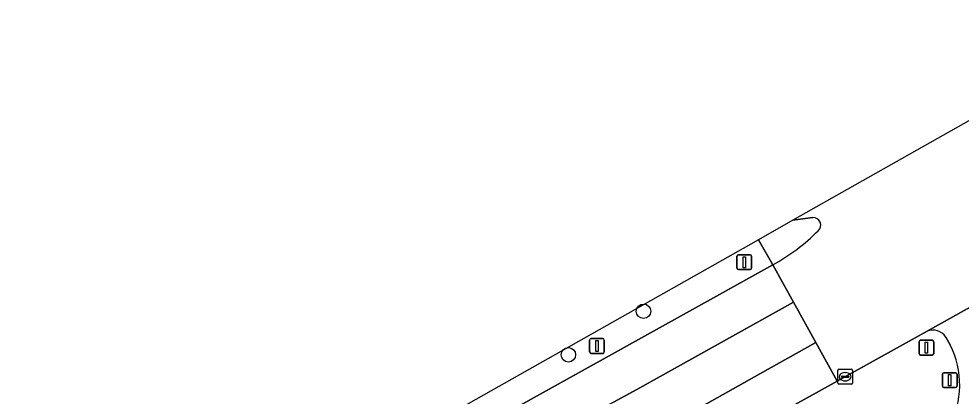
# Model space of a CAD drawing. Extents: x 159039 to 160102, y 381214 to 382524.
# Drawn here: x 159439.8 to 159503.5, y 382383 to 382408.4 of the extents above; entities that cross this region are included whole.
import ezdxf

# ---------------------------------------------------------------- set-up
doc = ezdxf.new("R2010")
doc.units = 0
for name, color, linetype in [('IMGEO_Berm_groen', 7, 'Continuous'), ('IMGEO_Boom', 7, 'Continuous'), ('IMGEO_Kolk', 7, 'Continuous'), ('IMGEO_Rijbaan_lokaal_open', 7, 'Continuous'), ('IMGEO_Rijbaan_regionaal_gesloten', 7, 'Continuous'), ('IMGEO_Verkeersbordpaal', 7, 'Continuous'), ('IMGEO_Verkeerseiland_gesloten', 7, 'Continuous'), ('IMGEO_Verkeersregelinstallatiepaal', 7, 'Continuous')]:
    doc.layers.add(name, color=color, linetype=linetype)

msp = doc.modelspace()

# ---------------------------------------------------------------- linework, layer by layer
at = {"layer": 'IMGEO_Berm_groen'}
for points in [[(159464.378, 382377.178), (159490.736, 382391.816), (159489.771, 382393.517), (159450.197, 382371.164)], [(159501.17, 382387.342), (159495.085, 382383.97), (159490.179, 382381.25), (159456.73, 382362.673), (159453.276, 382360.755), (159437.509, 382351.998), (159415.857, 382339.444), (159388.416, 382323.466), (159385.581, 382321.683)], [(159502.713, 382386.42), (159502.422, 382386.94)]]:
    msp.add_lwpolyline(points, dxfattribs=at)
for centre, radius, start, end in [((159501.559, 382386.404), 1.015, 31.84395, 112.55383), ((159497.369, 382383.711), 5.992, 331.63189, 26.88321)]:
    msp.add_arc(centre, radius, start, end, dxfattribs=at)
at = {"layer": 'IMGEO_Boom'}
for centre in [(159482.01, 382388.687), (159476.935, 382385.748)]:
    msp.add_circle(centre, 0.489, dxfattribs=at)
at = {"layer": 'IMGEO_Kolk'}
for p, q in [((159495.126, 382383.844), (159495.126, 382384.696)), ((159495.201, 382384.77), (159496.053, 382384.77)), ((159495.385, 382384.264), (159495.385, 382384.276)), ((159495.428, 382384.313), (159495.826, 382384.313)), ((159495.614, 382384.55), (159495.639, 382384.55)), ((159495.869, 382384.276), (159495.869, 382384.264)), ((159496.127, 382384.696), (159496.127, 382383.844)), ((159496.053, 382383.77), (159495.201, 382383.77)), ((159495.823, 382384.227), (159495.425, 382384.227)), ((159495.637, 382383.99), (159495.612, 382383.99))]:
    msp.add_line(p, q, dxfattribs=at)
for points in [[(159495.126, 382383.844), (159495.126, 382384.696)], [(159495.201, 382384.77), (159496.053, 382384.77)], [(159496.127, 382384.696), (159496.127, 382383.844)], [(159496.053, 382383.77), (159495.201, 382383.77)]]:
    msp.add_lwpolyline(points, dxfattribs=at)
for centre, radius, start, end in [((159495.203, 382384.694), 0.0765, 91.55205, 178.44795), ((159495.203, 382384.694), 0.0765, 91.55205, 178.44795), ((159495.425, 382384.273), 0.0403, 85.87752, 175.75265), ((159495.422, 382384.263), 0.0366, 178.93798, 274.71019), ((159495.826, 382384.27), 0.043, 264.86636, 352.45326), ((159495.83, 382384.275), 0.0386, 1.73085, 96.63898), ((159496.051, 382384.694), 0.0765, 1.55205, 88.44795), ((159496.051, 382384.694), 0.0765, 1.55205, 88.44795), ((159495.203, 382383.846), 0.0765, 181.55205, 268.44795), ((159495.203, 382383.846), 0.0765, 181.55205, 268.44795), ((159496.051, 382383.846), 0.0765, 271.55205, 358.44795), ((159496.051, 382383.846), 0.0765, 271.55205, 358.44795)]:
    msp.add_arc(centre, radius, start, end, dxfattribs=at)
for centre, major_axis, ratio, start_param, end_param in [((159495.613, 382384.27), (-0.387, 0.002), 0.722429, 4.712389, 7.853982), ((159495.638, 382384.27), (-0.39, 0.002), 0.717154, 1.570796, 4.712389)]:
    msp.add_ellipse(centre, major_axis=major_axis, ratio=ratio, start_param=start_param, end_param=end_param, dxfattribs=at)
at = {"layer": 'IMGEO_Rijbaan_lokaal_open'}
for points in [[(159513.258, 382394.064), (159505.404, 382389.697), (159501.17, 382387.342)], [(159502.422, 382386.94), (159502.713, 382386.42)]]:
    msp.add_lwpolyline(points, dxfattribs=at)
for centre, radius, start, end in [((159501.559, 382386.404), 1.015, 31.84395, 112.55383), ((159497.369, 382383.711), 5.992, 331.63189, 26.88321)]:
    msp.add_arc(centre, radius, start, end, dxfattribs=at)
at = {"layer": 'IMGEO_Rijbaan_regionaal_gesloten'}
for points in [[(159513.615, 382404.999), (159516.957, 382407.019), (159516.177, 382408.432), (159492.092, 382394.828)], [(159490.736, 382391.816), (159492.13, 382389.302), (159493.64, 382386.577), (159495.085, 382383.97), (159501.17, 382387.342), (159505.404, 382389.697), (159513.258, 382394.064), (159513.423, 382394.14), (159515.809, 382395.555), (159518.621, 382397.204), (159521.22, 382398.711), (159521.588, 382398.925), (159519.971, 382401.699), (159518.417, 382404.366), (159514.76, 382402.775)], [(159492.092, 382394.828), (159493.446, 382395.016)], [(159492.13, 382389.302), (159490.736, 382391.816), (159464.378, 382377.178)], [(159460.999, 382375.052), (159453.525, 382369.687), (159451.078, 382367.93), (159443.911, 382362.785), (159442.23, 382361.7), (159447.008, 382364.24), (159450.441, 382366.161), (159453.931, 382368.114), (159457.42, 382370.067), (159460.852, 382371.988), (159464.308, 382373.863), (159467.838, 382375.779), (159471.231, 382377.713), (159474.775, 382379.652), (159478.151, 382381.552), (159481.553, 382383.406), (159492.13, 382389.302)], [(159486.264, 382382.436), (159489.858, 382384.474), (159493.64, 382386.577), (159492.13, 382389.302), (159481.553, 382383.406), (159478.151, 382381.552)], [(159437.509, 382351.998), (159453.276, 382360.755), (159456.73, 382362.673), (159490.179, 382381.25), (159495.085, 382383.97), (159493.64, 382386.577), (159489.858, 382384.474), (159486.264, 382382.436), (159479.685, 382378.794), (159476.283, 382376.911), (159472.791, 382374.978), (159469.344, 382373.07), (159465.885, 382371.135), (159462.361, 382369.205), (159458.88, 382367.262), (159455.486, 382365.367), (159452.007, 382363.425), (159448.565, 382361.528), (159445.067, 382359.6), (159441.627, 382357.672), (159438.187, 382355.743)]]:
    msp.add_lwpolyline(points, dxfattribs=at)
for centre, radius, start, end in [((159493.467, 382394.507), 0.509, 311.84779, 92.39879), ((159484.15, 382403.76), 13.639, 298.87339, 315.07508)]:
    msp.add_arc(centre, radius, start, end, dxfattribs=at)
at = {"layer": 'IMGEO_Verkeersbordpaal'}
for p, q in [((159478.472, 382386.845), (159479.262, 382386.845)), ((159479.262, 382386.845), (159478.472, 382386.845)), ((159478.372, 382385.945), (159478.372, 382386.745)), ((159478.372, 382386.745), (159478.372, 382385.945)), ((159479.362, 382386.745), (159479.362, 382385.945)), ((159479.362, 382385.945), (159479.362, 382386.745)), ((159479.262, 382385.845), (159478.472, 382385.845)), ((159478.472, 382385.845), (159479.262, 382385.845)), ((159502.19, 382383.633), (159502.19, 382384.433)), ((159502.19, 382384.433), (159502.19, 382383.633)), ((159502.29, 382384.533), (159503.08, 382384.533)), ((159503.08, 382384.533), (159502.29, 382384.533)), ((159503.18, 382384.433), (159503.18, 382383.633)), ((159503.18, 382383.633), (159503.18, 382384.433)), ((159503.08, 382383.533), (159502.29, 382383.533)), ((159502.29, 382383.533), (159503.08, 382383.533))]:
    msp.add_line(p, q, dxfattribs=at)
for points in [[(159478.792, 382386.72), (159478.942, 382386.72), (159478.942, 382385.97), (159478.792, 382385.97), (159478.792, 382386.72)], [(159502.61, 382384.408), (159502.76, 382384.408), (159502.76, 382383.658), (159502.61, 382383.658), (159502.61, 382384.408)]]:
    msp.add_lwpolyline(points, dxfattribs=at)
for centre, start, end in [((159478.472, 382386.745), 90, 180), ((159478.472, 382386.745), 90, 180), ((159479.262, 382386.745), 0, 90), ((159479.262, 382386.745), 360, 90), ((159478.472, 382385.945), 180, 270), ((159478.472, 382385.945), 180, 270), ((159479.262, 382385.945), 270, 0), ((159479.262, 382385.945), 270, 0), ((159502.29, 382384.433), 90, 180), ((159502.29, 382384.433), 90, 180), ((159503.08, 382384.433), 0, 90), ((159503.08, 382384.433), 360, 90), ((159502.29, 382383.633), 180, 270), ((159502.29, 382383.633), 180, 270), ((159503.08, 382383.633), 270, 0), ((159503.08, 382383.633), 270, 0)]:
    msp.add_arc(centre, 0.1, start, end, dxfattribs=at)
at = {"layer": 'IMGEO_Verkeerseiland_gesloten'}
for points in [[(159492.092, 382394.828), (159489.771, 382393.517), (159490.736, 382391.816)], [(159493.446, 382395.016), (159492.092, 382394.828)]]:
    msp.add_lwpolyline(points, dxfattribs=at)
for centre, radius, start, end in [((159493.467, 382394.507), 0.509, 311.84779, 92.39879), ((159484.15, 382403.76), 13.639, 298.87339, 315.07508)]:
    msp.add_arc(centre, radius, start, end, dxfattribs=at)
at = {"layer": 'IMGEO_Verkeersregelinstallatiepaal'}
for p, q in [((159488.316, 382391.598), (159488.316, 382392.398)), ((159488.316, 382392.398), (159488.316, 382391.598)), ((159488.416, 382392.498), (159489.206, 382392.498)), ((159489.206, 382392.498), (159488.416, 382392.498)), ((159489.306, 382392.398), (159489.306, 382391.598)), ((159489.306, 382391.598), (159489.306, 382392.398)), ((159489.206, 382391.498), (159488.416, 382391.498)), ((159488.416, 382391.498), (159489.206, 382391.498)), ((159500.617, 382385.831), (159500.617, 382386.631)), ((159500.617, 382386.631), (159500.617, 382385.831)), ((159500.717, 382386.731), (159501.507, 382386.731)), ((159501.507, 382386.731), (159500.717, 382386.731)), ((159501.607, 382386.631), (159501.607, 382385.831)), ((159501.607, 382385.831), (159501.607, 382386.631)), ((159501.507, 382385.731), (159500.717, 382385.731)), ((159500.717, 382385.731), (159501.507, 382385.731))]:
    msp.add_line(p, q, dxfattribs=at)
for points in [[(159488.736, 382392.373), (159488.886, 382392.373), (159488.886, 382391.623), (159488.736, 382391.623), (159488.736, 382392.373)], [(159501.037, 382386.606), (159501.187, 382386.606), (159501.187, 382385.856), (159501.037, 382385.856), (159501.037, 382386.606)]]:
    msp.add_lwpolyline(points, dxfattribs=at)
for centre, start, end in [((159488.416, 382392.398), 90, 180), ((159488.416, 382392.398), 90, 180), ((159489.206, 382392.398), 0, 90), ((159489.206, 382392.398), 360, 90), ((159488.416, 382391.598), 180, 270), ((159488.416, 382391.598), 180, 270), ((159489.206, 382391.598), 270, 0), ((159489.206, 382391.598), 270, 0), ((159500.717, 382386.631), 90, 180), ((159500.717, 382386.631), 90, 180), ((159501.507, 382386.631), 0, 90), ((159501.507, 382386.631), 360, 90), ((159500.717, 382385.831), 180, 270), ((159500.717, 382385.831), 180, 270), ((159501.507, 382385.831), 270, 0), ((159501.507, 382385.831), 270, 0)]:
    msp.add_arc(centre, 0.1, start, end, dxfattribs=at)

doc.saveas('drawing.dxf')
